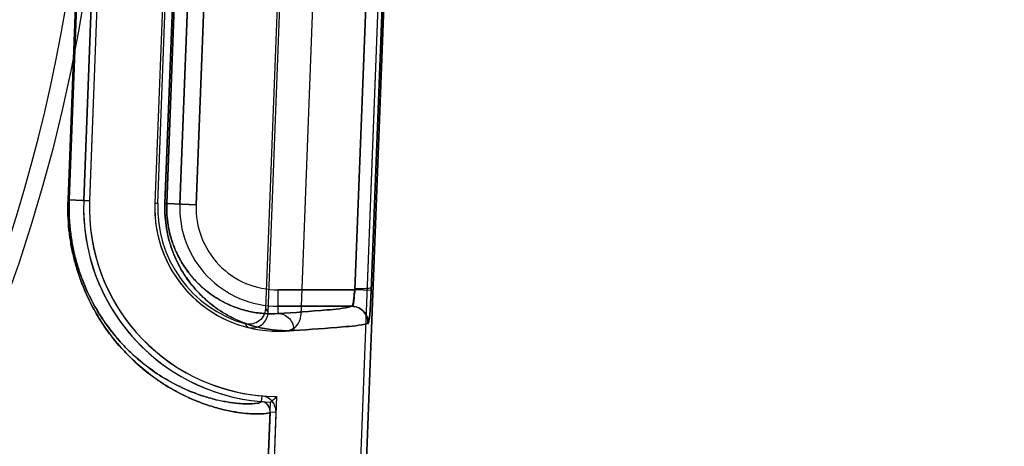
# Model space of a CAD drawing. Header units: millimetres. Extents: x 0 to 297, y 0 to 210.
# Tile 400 of 499: x 240.7529 to 240.9637, y 159.4613 to 159.5527. Entities that reach past the tile are written whole.
import ezdxf

# ---------------------------------------------------------------- set-up
doc = ezdxf.new("R2010")
doc.units = ezdxf.units.MM
doc.header["$LTSCALE"] = 16.335
doc.layers.get('0').update_dxf_attribs({"linetype": 'CONTINUOUS'})
for name, color, linetype in [('AXES_REF', 7, 'CONTINUOUS'), ('INTFCLR_1', 7, 'CONTINUOUS'), ('INTFCLR_144815', 7, 'CONTINUOUS'), ('INTFCLR_72935', 7, 'CONTINUOUS')]:
    doc.layers.add(name, color=color, linetype=linetype)

msp = doc.modelspace()

# ---------------------------------------------------------------- linework, layer by layer
at = {"color": 7, "linetype": 'Continuous'}
for radius in [6.787079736, 6.7865, 6.743039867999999]:
    msp.add_circle((241.4889109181, 154.7114647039), radius, dxfattribs=at)
for radius, start, end in [(6.72, 278.2771290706, 261.7228709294), (6.874, 113.0826918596, 346.8308908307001)]:
    msp.add_arc((241.4889109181, 154.7114647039), radius, start, end, dxfattribs=at)
at = {"layer": 'AXES_REF', "color": 9, "linetype": 'Continuous'}
msp.add_arc((241.4889109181, 154.7114647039), 6.191158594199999, 94.4118118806, 85.5881881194, dxfattribs=at)
at = {"layer": 'INTFCLR_1', "color": 6, "linetype": 'Continuous'}
for p, q in [((240.809567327, 159.0304783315), (240.8458987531, 159.9814167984)), ((240.810801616, 159.0304547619), (240.8471314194, 159.9813507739)), ((240.8212478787, 159.7029082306), (240.8130889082, 159.4893554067)), ((240.7730395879, 159.6819168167), (240.7666210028, 159.5139168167)), ((240.7742738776, 159.681893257), (240.7678552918, 159.513893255)), ((240.7882636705, 159.6813587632), (240.7818450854, 159.5133587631)), ((240.8065297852, 159.4686987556), (240.789801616, 159.0308557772)), ((240.8077631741, 159.4686516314), (240.7910359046, 159.0308322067)), ((240.8065297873, 159.4686987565), (240.8065310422, 159.4687790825))]:
    msp.add_line(p, q, dxfattribs=at)
at = {"layer": 'INTFCLR_1', "color": 9, "linetype": 'Continuous'}
for p, q in [((240.8246567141, 159.4947902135), (240.8324244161, 159.6979113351)), ((240.828150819, 159.4946565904), (240.835918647, 159.6977777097)), ((240.7696415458, 159.6820609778), (240.7632478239, 159.5140598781)), ((240.7634937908, 159.5140598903), (240.7698835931, 159.68206099)), ((240.7904000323, 159.6812624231), (240.7840036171, 159.5132613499)), ((240.7843942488, 159.5132613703), (240.7907847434, 159.6812624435)), ((240.7936021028, 159.6811548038), (240.7871835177, 159.5131548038)), ((240.7970990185, 159.6810212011), (240.7906804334, 159.5130212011)), ((240.7632478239, 159.5140598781), (240.7634937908, 159.5140598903)), ((240.7634937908, 159.5140598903), (240.767855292, 159.5138932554)), ((240.7843942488, 159.5132613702), (240.7840036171, 159.5132613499)), ((240.7906804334, 159.5130212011), (240.7843942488, 159.5132613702)), ((240.8082281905, 159.4897325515), (240.8082281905, 159.4947902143)), ((240.8246567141, 159.4947902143), (240.8082281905, 159.4947902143)), ((240.8082281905, 159.4912907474), (240.8240285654, 159.4912907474)), ((240.8047208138, 159.472100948), (240.8046136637, 159.4708713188)), ((240.8065297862, 159.468698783), (240.8077631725, 159.4686515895))]:
    msp.add_line(p, q, dxfattribs=at)
at = {"layer": 'INTFCLR_1', "color": 7, "linetype": 'Continuous'}
msp.add_line((240.8281508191, 159.4946565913), (240.824656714, 159.4947902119), dxfattribs=at)
at = {"layer": 'INTFCLR_1', "color": 9, "linetype": 'Continuous'}
for centre, radius, start, end in [((240.8066986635, 159.5124170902), 0.04323609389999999, 177.8224633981, 180.0878812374), ((240.8073837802, 159.5123883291), 0.0230061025, 177.8252037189, 180.0936429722), ((240.8082281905, 159.5123507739), 0.0210600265, 177.8120294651, 270.0000000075), ((240.8082281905, 159.5123507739), 0.0175605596, 177.8120295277, 270.0000000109)]:
    msp.add_arc(centre, radius, start, end, dxfattribs=at)
at = {"layer": 'INTFCLR_1', "color": 6, "linetype": 'Continuous'}
for centre, radius, start, end in [((240.8082281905, 159.5123507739), 0.0416366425, 177.8120294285, 265.0198161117), ((240.8082281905, 159.5123507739), 0.0404023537, 177.8120299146, 265.019881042), ((240.8082281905, 159.5123507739), 0.0264023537, 177.8120296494, 273.4125651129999), ((240.8095914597, 159.4894890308), 0.0035, 273.4125647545, 357.8120301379), ((240.804431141, 159.4687790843), 0.0033344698, 357.8094592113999, 85.0155201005), ((240.804431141, 159.4687790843), 0.0021001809, 0, 85.0155246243)]:
    msp.add_arc(centre, radius, start, end, dxfattribs=at)
at = {"layer": 'INTFCLR_1', "color": 9, "linetype": 'Continuous'}
for points, knots in [([(240.7632478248, 159.5140598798), (240.7632065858, 159.5129762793), (240.7632023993, 159.5108367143), (240.7634210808, 159.5076814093), (240.7638426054, 159.5046527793), (240.7644396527, 159.5017813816), (240.7656090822, 159.4975308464), (240.7674429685, 159.4929770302), (240.7697281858, 159.48894094), (240.7712656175, 159.4866274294), (240.772755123, 159.4845883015), (240.7742971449, 159.4827310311), (240.7758736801, 159.481047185), (240.7780376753, 159.478901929), (240.7812330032, 159.4762269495), (240.7854995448, 159.4734726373), (240.788885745, 159.4717751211), (240.7914024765, 159.4707413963), (240.7936217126, 159.46994615), (240.7957247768, 159.4693375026), (240.7977001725, 159.4688941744), (240.7993820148, 159.4685819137), (240.8012275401, 159.4683385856), (240.8034292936, 159.4681914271), (240.8051533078, 159.4682465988), (240.8061869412, 159.4684174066), (240.8065261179, 159.4686022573), (240.8065297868, 159.468698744)], [0, 0, 0, 0, 0.04606660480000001, 0.0907990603, 0.1342597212, 0.1758686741, 0.2152936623, 0.3214667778, 0.3832629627, 0.4120591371, 0.4394307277, 0.4905119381, 0.514476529, 0.5374026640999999, 0.6199440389, 0.6909098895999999, 0.7526972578, 0.7805539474, 0.8064562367, 0.8528173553, 0.8734429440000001, 0.8924347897, 0.925506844, 0.9522416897, 0.9869072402, 0.9958981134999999, 1, 1, 1, 1]), ([(240.7634628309, 159.5123510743), (240.7634635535, 159.5118848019), (240.763489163, 159.5104127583), (240.7636579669, 159.5079672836), (240.7640585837, 159.5050745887), (240.7646261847, 159.5023323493), (240.7653310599, 159.4997599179), (240.7663849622, 159.4966596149), (240.7678957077, 159.4931923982), (240.769655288, 159.4900723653), (240.7711174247, 159.487864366), (240.7725335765, 159.4859189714), (240.773999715, 159.484147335), (240.77549878, 159.4825414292), (240.7775553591, 159.4804968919), (240.7805917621, 159.4779486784), (240.7846466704, 159.475327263), (240.787864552, 159.4737143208), (240.7902553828, 159.4727341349), (240.7923633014, 159.471981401), (240.7954743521, 159.4710865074), (240.7987054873, 159.4705296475), (240.801675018, 159.4703468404), (240.8033051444, 159.4704125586), (240.8042957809, 159.4705889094), (240.8046107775, 159.4707771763), (240.8046140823, 159.470871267)], [0, 0, 0, 0, 0.0213433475, 0.0673815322, 0.1121061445, 0.1549186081, 0.1954760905, 0.2341180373, 0.3047354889, 0.3682350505, 0.3978126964, 0.4259194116, 0.4783515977, 0.5029403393, 0.5264576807, 0.6110787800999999, 0.6837723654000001, 0.7470202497, 0.7755229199, 0.8020192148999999, 0.8494283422, 0.9236723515, 0.9509950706, 0.9864599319, 0.9956904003, 1, 1, 1, 1]), ([(240.7840036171, 159.5132613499), (240.7839692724, 159.512359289), (240.7839935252, 159.5105809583), (240.7842918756, 159.5080054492), (240.7848070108, 159.5056104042), (240.7854841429, 159.5034366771), (240.7862782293, 159.5014799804), (240.7871533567, 159.499725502), (240.7880859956, 159.4981507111), (240.7893434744, 159.4963207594), (240.7909798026, 159.4943543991), (240.7930414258, 159.4923813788), (240.7951039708, 159.4907804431), (240.7977300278, 159.4891159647), (240.8009446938, 159.4876156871), (240.8047153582, 159.4865338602), (240.8082400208, 159.4860486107), (240.8105035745, 159.4860366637), (240.811581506, 159.4860994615)], [0, 0, 0, 0, 0.0622044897, 0.1222938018, 0.1783781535, 0.2307697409, 0.2789834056, 0.3237355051, 0.3657501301, 0.4049958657, 0.4766465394, 0.5415712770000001, 0.6012693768, 0.6562551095, 0.7555681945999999, 0.8445021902, 0.9255956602, 1, 1, 1, 1]), ([(240.7843777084, 159.5123507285), (240.7843784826, 159.5118669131), (240.7844201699, 159.5106226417), (240.7846441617, 159.50867886), (240.7850914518, 159.5065912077), (240.7856791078, 159.5046972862), (240.786368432, 159.5029930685), (240.787127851, 159.5014657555), (240.7879367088, 159.5000960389), (240.7890273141, 159.4985055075), (240.7904448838, 159.4967984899), (240.7922320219, 159.4950873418), (240.7940178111, 159.4937020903), (240.7962893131, 159.4922664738), (240.799066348, 159.4909787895), (240.8023202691, 159.4900611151), (240.8053560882, 159.4896631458), (240.8073025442, 159.4896700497), (240.8082281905, 159.4897325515)], [0, 0, 0, 0, 0.0394330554, 0.1014001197, 0.1591971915, 0.2132012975, 0.2628183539, 0.3088708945, 0.3520968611, 0.3923582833, 0.4659620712, 0.5324718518, 0.593642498, 0.6498475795, 0.7512275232, 0.8418574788, 0.9243841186, 1, 1, 1, 1]), ([(240.8240285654, 159.4912907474), (240.8222897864, 159.4907990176), (240.8169673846, 159.4903656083), (240.8117106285, 159.4899371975), (240.8082281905, 159.4897325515)], [0, 0, 0, 0, 0.3412332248, 1, 1, 1, 1]), ([(240.8240285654, 159.4912907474), (240.8247083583, 159.4912900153), (240.8259088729, 159.4909186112), (240.8272207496, 159.4895527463), (240.8275447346, 159.488337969), (240.8275195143, 159.4876576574)], [0, 0, 0, 0, 0.3673148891, 0.63215257, 1, 1, 1, 1]), ([(240.8082281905, 159.4897325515), (240.8091088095, 159.4897279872), (240.8109574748, 159.4888994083), (240.8116104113, 159.4870064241), (240.811581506, 159.4860994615)], [0, 0, 0, 0, 0.4925079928, 1, 1, 1, 1]), ([(240.811581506, 159.4860994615), (240.8150942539, 159.4863041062), (240.8203969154, 159.486732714), (240.8257648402, 159.487165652), (240.8275195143, 159.4876576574)], [0, 0, 0, 0, 0.6588035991, 1, 1, 1, 1])]:
    msp.add_open_spline(points, degree=3, knots=knots, dxfattribs=at)
at = {"layer": 'INTFCLR_1', "color": 7, "linetype": 'Continuous'}
for points, knots in [([(240.8246841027, 159.4951283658), (240.8248907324, 159.4951212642), (240.8254638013, 159.4951060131), (240.8263406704, 159.4951087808), (240.8272511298, 159.4951311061), (240.8277962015, 159.4952174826), (240.8281412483, 159.4952589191), (240.8281781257, 159.4953329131)], [0, 0, 0, 0, 0.1761906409, 0.4874595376, 0.7544038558, 0.9295461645, 1, 1, 1, 1]), ([(240.8281781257, 159.4953329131), (240.8281628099, 159.4948819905), (240.8281244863, 159.4939854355), (240.8280549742, 159.4924765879), (240.8279702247, 159.4909806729), (240.8278573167, 159.489624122), (240.8277735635, 159.488610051), (240.8276446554, 159.4880663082), (240.827602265, 159.4876808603), (240.8275195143, 159.4876576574)], [0, 0, 0, 0, 0.1752194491, 0.3483808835, 0.5871531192, 0.7545540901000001, 0.8836496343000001, 0.9666238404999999, 1, 1, 1, 1]), ([(240.8240285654, 159.4912907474), (240.8241885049, 159.4913130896), (240.8242848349, 159.4920515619), (240.8244630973, 159.4927547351), (240.8245826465, 159.4939355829), (240.8246532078, 159.4946796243), (240.8246841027, 159.4951283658)], [0, 0, 0, 0, 0.1235787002, 0.4193134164, 0.6557971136, 1, 1, 1, 1]), ([(240.8240285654, 159.4912907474), (240.8246179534, 159.4913730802), (240.824340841, 159.4932478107), (240.8246108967, 159.4941984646), (240.8246567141, 159.4947902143)], [0, 0, 0, 0, 0.5006688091, 1, 1, 1, 1]), ([(240.8275195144, 159.487657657), (240.8276796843, 159.4882389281), (240.8278550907, 159.4893249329), (240.8279665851, 159.491022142), (240.8280724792, 159.4927660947), (240.8281261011, 159.4940103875), (240.8281508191, 159.4946565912)], [0, 0, 0, 0, 0.2549989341, 0.4691644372, 0.7243299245, 1, 1, 1, 1])]:
    msp.add_open_spline(points, degree=3, knots=knots, dxfattribs=at)
at = {"layer": 'INTFCLR_144815', "color": 9, "linetype": 'Continuous'}
msp.add_circle((240.4247152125, 159.6114647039), 0.3461683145, dxfattribs=at)
msp.add_arc((240.4247151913, 159.6114036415), 0.3426683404, 179.9897901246, 0.0102099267, dxfattribs=at)
at = {"layer": 'INTFCLR_72935', "color": 6, "linetype": 'Continuous'}
for p, q in [((240.8095668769, 159.0304665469), (240.845899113, 159.981426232)), ((240.8471314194, 159.9813507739), (240.810801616, 159.0304547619)), ((240.8135973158, 159.7020552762), (240.8055257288, 159.4907896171)), ((240.8061083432, 159.4899977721), (240.8142386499, 159.7028003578)), ((240.7666210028, 159.5139168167), (240.7730395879, 159.6819168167)), ((240.7742747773, 159.6819168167), (240.7678561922, 159.5139168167)), ((240.7882636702, 159.6813587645), (240.7818450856, 159.5133587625)), ((240.7824575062, 159.5133470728), (240.7888760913, 159.6813470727)), ((240.789801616, 159.0308557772), (240.8066079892, 159.4707456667)), ((240.8078891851, 159.4719498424), (240.7910363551, 159.0308439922))]:
    msp.add_line(p, q, dxfattribs=at)
at = {"layer": 'INTFCLR_72935', "color": 9, "linetype": 'Continuous'}
for p, q in [((240.8324244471, 159.6979113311), (240.8246567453, 159.4947902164)), ((240.8359186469, 159.6977777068), (240.8281508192, 159.4946565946)), ((240.7632478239, 159.5140598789), (240.7696415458, 159.6820609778)), ((240.7698835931, 159.68206099), (240.7634937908, 159.5140598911)), ((240.7840036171, 159.5132613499), (240.7904000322, 159.6812624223)), ((240.7907847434, 159.6812624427), (240.7843942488, 159.5132613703)), ((240.7871835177, 159.5131548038), (240.7936021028, 159.6811548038)), ((240.7906804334, 159.5130212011), (240.7970990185, 159.6810212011)), ((240.7632478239, 159.5140598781), (240.7634937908, 159.5140598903)), ((240.767855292, 159.5138932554), (240.7634937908, 159.5140598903)), ((240.7818450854, 159.5133587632), (240.7824570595, 159.5133353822)), ((240.7840036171, 159.5132613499), (240.7843942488, 159.5132613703)), ((240.7843942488, 159.5132613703), (240.7906804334, 159.5130212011)), ((240.8082281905, 159.4897325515), (240.8082281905, 159.4947902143)), ((240.8082281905, 159.4947902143), (240.8246567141, 159.4947902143)), ((240.8281508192, 159.4946565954), (240.8246567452, 159.4947902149)), ((240.8240285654, 159.4912907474), (240.8082281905, 159.4912907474))]:
    msp.add_line(p, q, dxfattribs=at)
at = {"layer": 'INTFCLR_72935', "color": 6, "linetype": 'Continuous'}
for centre, radius, start, end in [((240.8082281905, 159.5123507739), 0.0416366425, 177.8120294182, 267.7698936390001), ((240.8082281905, 159.5123507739), 0.0404023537, 177.8120299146, 269.5192412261), ((240.8082281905, 159.5123507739), 0.0264023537, 177.8120310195, 255.8448622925), ((240.8082281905, 159.5123507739), 0.025789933, 177.8120294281, 253.8957680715), ((240.7283690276, 159.5552725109), 0.1151786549, 312.7876797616, 313.662340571)]:
    msp.add_arc(centre, radius, start, end, dxfattribs=at)
at = {"layer": 'INTFCLR_72935', "color": 9, "linetype": 'Continuous'}
for centre, radius, start, end in [((240.8082281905, 159.5123507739), 0.0210600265, 177.8120294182, 269.9999999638), ((240.8082281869, 159.5123507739), 0.017560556, 177.8120290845, 269.9999999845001), ((240.8523685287, 159.5246448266), 0.0577963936, 215.8571808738, 216.8317628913), ((240.8528074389, 159.5306963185), 0.0673493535, 219.813811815, 220.7312489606)]:
    msp.add_arc(centre, radius, start, end, dxfattribs=at)
for points, knots in [([(240.8065297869, 159.4686987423), (240.8065260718, 159.4686010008), (240.80618089, 159.4684154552), (240.8051403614, 159.4682455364), (240.8034084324, 159.4681922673), (240.801207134, 159.4683392), (240.7988917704, 159.4686480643), (240.7961609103, 159.469212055), (240.793636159, 159.4699415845), (240.7914205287, 159.4707344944), (240.7889086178, 159.4717648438), (240.7855279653, 159.4734567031), (240.7812594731, 159.4762070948), (240.7776265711, 159.4792439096), (240.7746640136, 159.4822916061), (240.772351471, 159.4850721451), (240.7705049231, 159.4877175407), (240.7690730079, 159.4900979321), (240.7676146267, 159.4928148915), (240.7663048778, 159.4958009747), (240.7653443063, 159.4986066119), (240.7648328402, 159.5003520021), (240.764351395, 159.502207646), (240.7639506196, 159.5041311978), (240.7636386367, 159.5061175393), (240.7632548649, 159.5092593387), (240.7631666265, 159.5119262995), (240.7632478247, 159.5140598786)], [0, 0, 0, 0, 0.00415512, 0.0132579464, 0.0481237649, 0.0748320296, 0.1077088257, 0.1470290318, 0.1932704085, 0.2191881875, 0.2469717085, 0.3085690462, 0.3794799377, 0.4622323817, 0.509063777, 0.5598962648, 0.6156970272, 0.6459197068, 0.6778621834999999, 0.7466489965, 0.7841161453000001, 0.8037783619, 0.8238994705, 0.8655447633, 0.887177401, 0.9092985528, 1, 1, 1, 1]), ([(240.8046136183, 159.4708713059), (240.8046102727, 159.4707760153), (240.8042896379, 159.4705869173), (240.8032923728, 159.4704115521), (240.8016544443, 159.4703475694), (240.7995631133, 159.4704762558), (240.7973661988, 159.4707608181), (240.7947734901, 159.4712890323), (240.7923763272, 159.4719773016), (240.7902722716, 159.472727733), (240.7878859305, 159.4737047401), (240.78467343, 159.4753122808), (240.7806166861, 159.4779299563), (240.7771640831, 159.4808232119), (240.7743481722, 159.4837286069), (240.772149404, 159.4863810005), (240.7703938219, 159.4889050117), (240.769032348, 159.4911766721), (240.767645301, 159.4937705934), (240.7663998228, 159.4966216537), (240.7653405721, 159.4997283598), (240.764632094, 159.5023065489), (240.7641612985, 159.5045764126), (240.76386471, 159.5064735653), (240.7634999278, 159.5094746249), (240.7634162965, 159.5120219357), (240.7634937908, 159.5140598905)], [0, 0, 0, 0, 0.0042537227, 0.0133612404, 0.0481252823, 0.0747282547, 0.1074771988, 0.1466529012, 0.1927396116, 0.2185789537, 0.246285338, 0.3077384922, 0.3785322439, 0.4612166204, 0.5080424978, 0.5588951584, 0.6147480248, 0.6450112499, 0.6770053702, 0.7459312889, 0.7834881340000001, 0.8233708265, 0.8651333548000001, 0.8868294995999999, 0.9090170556, 1, 1, 1, 1]), ([(240.8115815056, 159.4860994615), (240.8105069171, 159.4860368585), (240.8082558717, 159.4860482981), (240.8047517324, 159.4865274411), (240.8010012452, 159.4875956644), (240.7977957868, 159.4890810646), (240.7951682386, 159.4907353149), (240.7930957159, 159.4923340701), (240.7914072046, 159.4939418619), (240.7900796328, 159.4954357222), (240.7887063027, 159.4971812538), (240.787432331, 159.4991737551), (240.7863005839, 159.5014302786), (240.7855006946, 159.5033896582), (240.7848152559, 159.5055771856), (240.7842961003, 159.5079782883), (240.7839941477, 159.5105673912), (240.7839689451, 159.51235069), (240.784003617, 159.5132613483)], [0, 0, 0, 0, 0.07417439, 0.1546424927, 0.2429926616, 0.3419415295, 0.3968851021, 0.4566999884, 0.5220128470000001, 0.5572094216, 0.5943447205, 0.67498752, 0.7195976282, 0.7681767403, 0.8206576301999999, 0.8773683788, 0.9372019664, 1, 1, 1, 1]), ([(240.8082281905, 159.4897325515), (240.8073053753, 159.4896702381), (240.8053697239, 159.4896630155), (240.8023516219, 159.4900557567), (240.7991153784, 159.4909616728), (240.7963459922, 159.4922364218), (240.7940738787, 159.4936629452), (240.7922790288, 159.4950461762), (240.7904779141, 159.4967622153), (240.7887137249, 159.4988782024), (240.7873699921, 159.5009851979), (240.786388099, 159.5029491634), (240.7856937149, 159.5046558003), (240.7850985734, 159.5065618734), (240.7846479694, 159.5086548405), (240.7843858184, 159.5109124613), (240.7843639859, 159.512467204), (240.7843942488, 159.5132613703)], [0, 0, 0, 0, 0.0735689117, 0.1534794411, 0.2413461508, 0.3399054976, 0.3947455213, 0.4544883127, 0.5198358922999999, 0.5922313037, 0.6731085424, 0.7179559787, 0.7667498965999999, 0.8194980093, 0.8765882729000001, 0.9367852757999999, 1, 1, 1, 1]), ([(240.8082281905, 159.4897325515), (240.8117106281, 159.4899372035), (240.8169673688, 159.4903656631), (240.8222898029, 159.4907989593), (240.8240285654, 159.4912907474)], [0, 0, 0, 0, 0.6587667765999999, 1, 1, 1, 1]), ([(240.8082281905, 159.4897325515), (240.8091088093, 159.4897279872), (240.8109574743, 159.488899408), (240.8116104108, 159.487006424), (240.8115815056, 159.4860994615)], [0, 0, 0, 0, 0.4925079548, 1, 1, 1, 1]), ([(240.8275195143, 159.4876576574), (240.8257648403, 159.487165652), (240.8203969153, 159.486732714), (240.8150942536, 159.4863041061), (240.8115815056, 159.4860994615)], [0, 0, 0, 0, 0.3411963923, 1, 1, 1, 1])]:
    msp.add_open_spline(points, degree=3, knots=knots, dxfattribs=at)
at = {"layer": 'INTFCLR_72935', "color": 6, "linetype": 'Continuous'}
for points, knots in [([(240.8246567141, 159.4947902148), (240.8246409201, 159.4945644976), (240.8245780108, 159.493679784), (240.8244036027, 159.4924500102), (240.8243023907, 159.4916937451), (240.8241071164, 159.4912392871), (240.8240285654, 159.4912907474)], [0, 0, 0, 0, 0.1884017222, 0.7513743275, 0.9218093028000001, 1, 1, 1, 1]), ([(240.8055257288, 159.4907896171), (240.805503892, 159.4902180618), (240.805167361, 159.4890714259), (240.8036713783, 159.4875356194), (240.8019693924, 159.4873144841), (240.801074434, 159.4875728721)], [0, 0, 0, 0, 0.2761913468, 0.5501956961, 1, 1, 1, 1]), ([(240.8017715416, 159.4867500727), (240.8023152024, 159.4866129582), (240.8034890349, 159.486607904), (240.8053597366, 159.4875688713), (240.8060735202, 159.4890863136), (240.8061083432, 159.4899977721)], [0, 0, 0, 0, 0.2757401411, 0.5514252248, 1, 1, 1, 1]), ([(240.8065297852, 159.4686987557), (240.8065496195, 159.4692180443), (240.8061721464, 159.4703138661), (240.8051319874, 159.4708261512), (240.804613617, 159.4708713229)], [0, 0, 0, 0, 0.4996790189, 1, 1, 1, 1])]:
    msp.add_open_spline(points, degree=3, knots=knots, dxfattribs=at)
at = {"layer": 'INTFCLR_72935', "color": 7, "linetype": 'Continuous'}
for points, knots in [([(240.8274768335, 159.4876132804), (240.8276079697, 159.4874413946), (240.8277691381, 159.488913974), (240.8278916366, 159.4897726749), (240.8280446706, 159.4922185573), (240.8281169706, 159.4937715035), (240.8281508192, 159.4946565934)], [0, 0, 0, 0, 0.09135910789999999, 0.3072878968, 0.6257122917, 1, 1, 1, 1]), ([(240.8281508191, 159.4946565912), (240.8281260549, 159.4940092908), (240.8280723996, 159.4927643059), (240.8279664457, 159.4910200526), (240.8278549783, 159.4893239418), (240.8276796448, 159.4882386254), (240.8275195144, 159.487657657)], [0, 0, 0, 0, 0.2761379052, 0.5311304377, 0.7451301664, 1, 1, 1, 1]), ([(240.8274768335, 159.4876132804), (240.8275060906, 159.4882986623), (240.8271843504, 159.489521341), (240.8258905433, 159.4908961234), (240.8247008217, 159.4912941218), (240.8240285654, 159.4912907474)], [0, 0, 0, 0, 0.3709017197, 0.6365277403, 1, 1, 1, 1]), ([(240.8240285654, 159.4912907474), (240.8249403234, 159.4912897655), (240.826843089, 159.4905019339), (240.8275533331, 159.4885699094), (240.8275195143, 159.4876576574)], [0, 0, 0, 0, 0.4996930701, 1, 1, 1, 1])]:
    msp.add_open_spline(points, degree=3, knots=knots, dxfattribs=at)

doc.saveas('drawing.dxf')
